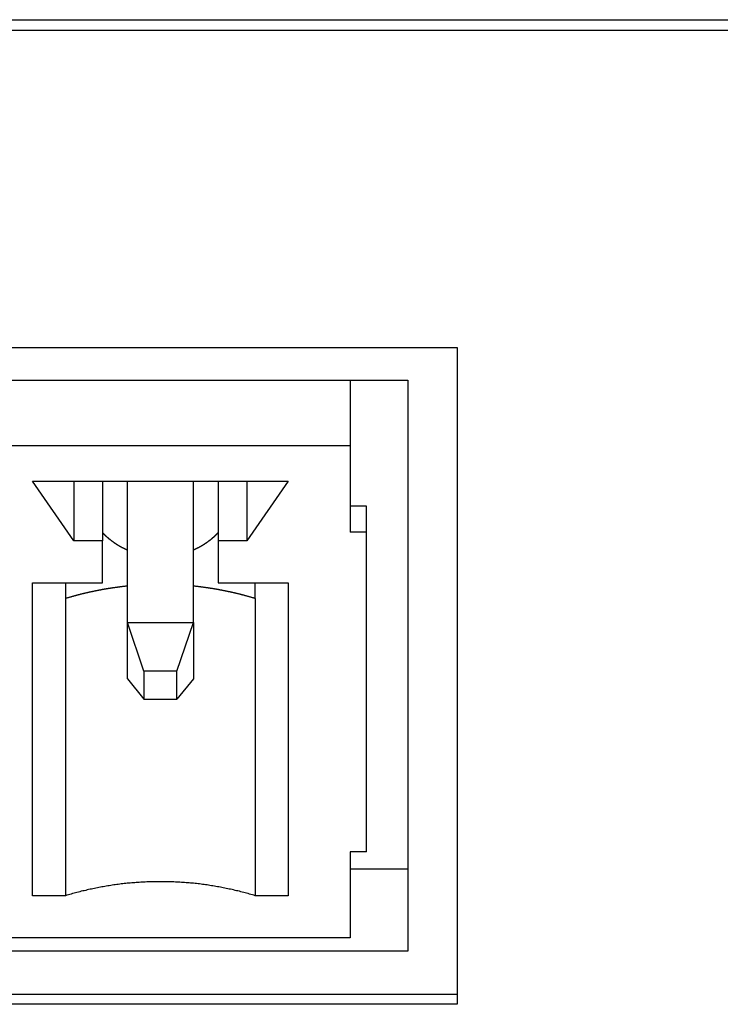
# Model space of a CAD drawing. Extents: x 1107 to 4046, y 937 to 3355.
# Tile 505 of 656: x 2221.02 to 2229.52, y 2637.49 to 2649.43. Entities that reach past the tile are written whole.
import ezdxf

# ---------------------------------------------------------------- set-up
doc = ezdxf.new("R2010")
doc.units = 0
doc.layers.add('KF_VIDA_L___C_REAR', color=7, linetype='CONTINUOUS')

# ---------------------------------------------------------------- blocks, each defined once
blk = doc.blocks.new('KF_VIDA_L___C_REAR')
at = {"layer": 'KF_VIDA_L___C_REAR'}
for p, q in [((-49, 960.219817), (49, 960.219817)), ((-49, 960.094817), (49, 960.094817)), ((14.65, 956.242676), (39.35, 956.242676)), ((39.35, 956.242676), (39.35, 948.275242)), ((15.25, 955.84806), (38.75, 955.84806)), ((38.05, 955.84806), (38.05, 955.049314)), ((38.75, 955.84806), (38.75, 948.919857)), ((38.05, 955.049314), (15.95, 955.049314)), ((38.05, 955.049314), (38.05, 954.00483)), ((34.7, 953.89825), (34.2, 954.622994)), ((34.2, 954.622994), (37.3, 954.622994)), ((34.7, 954.622994), (34.7, 953.89825)), ((35.05, 954.622994), (35.05, 953.89825)), ((35.35, 952.906528), (35.35, 954.622994)), ((36.15, 952.906528), (36.15, 954.622994)), ((36.45, 954.622994), (36.45, 953.89825)), ((37.3, 954.622994), (36.8, 953.89825)), ((36.8, 954.622994), (36.8, 953.89825)), ((38.25, 954.318329), (38.05, 954.318329)), ((38.25, 954.00483), (38.25, 954.318329)), ((35.05, 953.89825), (34.7, 953.89825)), ((35.05, 953.386666), (35.05, 953.89825)), ((36.8, 953.89825), (36.45, 953.89825)), ((36.45, 953.89825), (36.45, 953.386666)), ((38.25, 954.00483), (38.05, 954.00483)), ((38.25, 950.125317), (38.25, 954.00483)), ((34.2, 949.592417), (34.2, 953.386666)), ((34.2, 953.386666), (35.05, 953.386666)), ((34.6, 953.386666), (34.6, 953.197657)), ((36.45, 953.386666), (37.3, 953.386666)), ((36.9, 953.197657), (36.9, 953.386666)), ((37.3, 953.386666), (37.3, 949.592417)), ((34.6, 953.197657), (34.6, 949.592417)), ((36.9, 953.197657), (36.9, 949.592417)), ((35.35, 952.906528), (36.15, 952.906528)), ((35.55, 952.318001), (35.35, 952.906528)), ((35.35, 952.224416), (35.35, 952.906528)), ((35.95, 952.318001), (36.15, 952.906528)), ((36.15, 952.906528), (36.15, 952.224416)), ((35.35, 952.224416), (35.55, 951.976945)), ((35.95, 952.318001), (35.55, 952.318001)), ((35.55, 952.318001), (35.55, 951.976945)), ((35.95, 951.976945), (35.95, 952.318001)), ((36.15, 952.224416), (35.95, 951.976945)), ((35.55, 951.976945), (35.95, 951.976945)), ((38.05, 950.125317), (38.05, 949.080833)), ((38.25, 950.125317), (38.05, 950.125317)), ((38.05, 949.919857), (38.75, 949.919857)), ((34.6, 949.592417), (34.2, 949.592417)), ((37.3, 949.592417), (36.9, 949.592417)), ((38.05, 949.080833), (15.95, 949.080833)), ((38.75, 948.919857), (15.25, 948.919857)), ((14.65, 948.400242), (39.35, 948.400242)), ((39.35, 948.275242), (14.65, 948.275242))]:
    blk.add_line(p, q, dxfattribs=at)
for points in [[(35.35, 953.785, 0), (35.3482, 953.785, 0), (35.3464, 953.786, 0), (35.3446, 953.787, 0), (35.3428, 953.788, 0), (35.341, 953.789, 0), (35.3393, 953.789, 0), (35.3375, 953.79, 0), (35.3357, 953.791, 0), (35.3339, 953.792, 0), (35.3321, 953.793, 0), (35.3304, 953.793, 0), (35.3286, 953.794, 0), (35.3268, 953.795, 0), (35.3251, 953.796, 0), (35.3233, 953.797, 0), (35.3215, 953.798, 0), (35.3198, 953.798, 0), (35.318, 953.799, 0), (35.3162, 953.8, 0), (35.3145, 953.801, 0), (35.3127, 953.802, 0), (35.311, 953.803, 0), (35.3092, 953.804, 0), (35.3075, 953.804, 0), (35.3057, 953.805, 0), (35.304, 953.806, 0), (35.3022, 953.807, 0), (35.3005, 953.808, 0), (35.2987, 953.809, 0), (35.297, 953.81, 0), (35.2953, 953.811, 0), (35.2935, 953.812, 0), (35.2918, 953.812, 0), (35.2901, 953.813, 0), (35.2884, 953.814, 0), (35.2866, 953.815, 0), (35.2849, 953.816, 0), (35.2832, 953.817, 0), (35.2815, 953.818, 0), (35.2797, 953.819, 0), (35.278, 953.82, 0), (35.2763, 953.821, 0), (35.2746, 953.822, 0), (35.2729, 953.823, 0), (35.2712, 953.824, 0), (35.2695, 953.825, 0), (35.2678, 953.825, 0), (35.2661, 953.826, 0), (35.2644, 953.827, 0), (35.2627, 953.828, 0), (35.261, 953.829, 0), (35.2593, 953.83, 0), (35.2576, 953.831, 0), (35.2559, 953.832, 0), (35.2543, 953.833, 0), (35.2526, 953.834, 0), (35.2509, 953.835, 0), (35.2492, 953.836, 0), (35.2475, 953.837, 0), (35.2459, 953.838, 0), (35.2442, 953.839, 0), (35.2425, 953.84, 0), (35.2409, 953.841, 0), (35.2392, 953.842, 0), (35.2375, 953.843, 0), (35.2359, 953.844, 0), (35.2342, 953.845, 0), (35.2326, 953.846, 0), (35.2309, 953.847, 0), (35.2293, 953.848, 0), (35.2276, 953.849, 0), (35.226, 953.85, 0), (35.2243, 953.851, 0), (35.2227, 953.852, 0), (35.2211, 953.854, 0), (35.2194, 953.855, 0), (35.2178, 953.856, 0), (35.2162, 953.857, 0), (35.2145, 953.858, 0), (35.2129, 953.859, 0), (35.2113, 953.86, 0), (35.2097, 953.861, 0), (35.2081, 953.862, 0), (35.2064, 953.863, 0), (35.2048, 953.864, 0), (35.2032, 953.865, 0), (35.2016, 953.866, 0), (35.2, 953.867, 0), (35.1984, 953.869, 0), (35.1968, 953.87, 0), (35.1952, 953.871, 0), (35.1936, 953.872, 0), (35.192, 953.873, 0), (35.1904, 953.874, 0), (35.1888, 953.875, 0), (35.1873, 953.876, 0), (35.1857, 953.877, 0), (35.1841, 953.879, 0), (35.1825, 953.88, 0), (35.181, 953.881, 0), (35.1794, 953.882, 0), (35.1778, 953.883, 0), (35.1763, 953.884, 0), (35.1747, 953.885, 0), (35.1731, 953.887, 0), (35.1716, 953.888, 0), (35.17, 953.889, 0), (35.1685, 953.89, 0), (35.1669, 953.891, 0), (35.1654, 953.892, 0), (35.1638, 953.893, 0), (35.1623, 953.895, 0), (35.1607, 953.896, 0), (35.1592, 953.897, 0), (35.1577, 953.898, 0), (35.1562, 953.899, 0), (35.1546, 953.901, 0), (35.1531, 953.902, 0), (35.1516, 953.903, 0), (35.1501, 953.904, 0), (35.1485, 953.905, 0), (35.147, 953.907, 0), (35.1455, 953.908, 0), (35.144, 953.909, 0), (35.1425, 953.91, 0), (35.141, 953.911, 0), (35.1395, 953.913, 0), (35.138, 953.914, 0), (35.1365, 953.915, 0), (35.135, 953.916, 0), (35.1335, 953.918, 0), (35.1321, 953.919, 0), (35.1306, 953.92, 0), (35.1291, 953.921, 0), (35.1276, 953.922, 0), (35.1262, 953.924, 0), (35.1247, 953.925, 0), (35.1232, 953.926, 0), (35.1218, 953.928, 0), (35.1203, 953.929, 0), (35.1188, 953.93, 0), (35.1174, 953.931, 0), (35.1159, 953.933, 0), (35.1145, 953.934, 0), (35.113, 953.935, 0), (35.1116, 953.936, 0), (35.1102, 953.938, 0), (35.1087, 953.939, 0), (35.1073, 953.94, 0), (35.1059, 953.942, 0), (35.1044, 953.943, 0), (35.103, 953.944, 0), (35.1016, 953.945, 0), (35.1002, 953.947, 0), (35.0988, 953.948, 0), (35.0973, 953.949, 0), (35.0959, 953.951, 0), (35.0945, 953.952, 0), (35.0931, 953.953, 0), (35.0917, 953.955, 0), (35.0903, 953.956, 0), (35.0889, 953.957, 0), (35.0876, 953.959, 0), (35.0862, 953.96, 0), (35.0848, 953.961, 0), (35.0834, 953.963, 0), (35.082, 953.964, 0), (35.0807, 953.965, 0), (35.0793, 953.967, 0), (35.0779, 953.968, 0), (35.0766, 953.969, 0), (35.0752, 953.971, 0), (35.0738, 953.972, 0), (35.0725, 953.973, 0), (35.0711, 953.975, 0), (35.0698, 953.976, 0), (35.0685, 953.978, 0), (35.0671, 953.979, 0), (35.0658, 953.98, 0), (35.0644, 953.982, 0), (35.0631, 953.983, 0), (35.0618, 953.985, 0), (35.0605, 953.986, 0), (35.0591, 953.987, 0), (35.0578, 953.989, 0), (35.0565, 953.99, 0), (35.0552, 953.992, 0), (35.0539, 953.993, 0), (35.0526, 953.994, 0), (35.0513, 953.996, 0), (35.05, 953.997, 0)], [(36.45, 953.997, 0), (36.4487, 953.996, 0), (36.4474, 953.994, 0), (36.4461, 953.993, 0), (36.4448, 953.992, 0), (36.4435, 953.99, 0), (36.4422, 953.989, 0), (36.4409, 953.987, 0), (36.4395, 953.986, 0), (36.4382, 953.985, 0), (36.4369, 953.983, 0), (36.4356, 953.982, 0), (36.4342, 953.98, 0), (36.4329, 953.979, 0), (36.4315, 953.978, 0), (36.4302, 953.976, 0), (36.4289, 953.975, 0), (36.4275, 953.973, 0), (36.4262, 953.972, 0), (36.4248, 953.971, 0), (36.4234, 953.969, 0), (36.4221, 953.968, 0), (36.4207, 953.967, 0), (36.4193, 953.965, 0), (36.418, 953.964, 0), (36.4166, 953.963, 0), (36.4152, 953.961, 0), (36.4138, 953.96, 0), (36.4124, 953.959, 0), (36.4111, 953.957, 0), (36.4097, 953.956, 0), (36.4083, 953.955, 0), (36.4069, 953.953, 0), (36.4055, 953.952, 0), (36.4041, 953.951, 0), (36.4027, 953.949, 0), (36.4012, 953.948, 0), (36.3998, 953.947, 0), (36.3984, 953.945, 0), (36.397, 953.944, 0), (36.3956, 953.943, 0), (36.3941, 953.942, 0), (36.3927, 953.94, 0), (36.3913, 953.939, 0), (36.3898, 953.938, 0), (36.3884, 953.936, 0), (36.387, 953.935, 0), (36.3855, 953.934, 0), (36.3841, 953.933, 0), (36.3826, 953.931, 0), (36.3812, 953.93, 0), (36.3797, 953.929, 0), (36.3782, 953.928, 0), (36.3768, 953.926, 0), (36.3753, 953.925, 0), (36.3738, 953.924, 0), (36.3724, 953.922, 0), (36.3709, 953.921, 0), (36.3694, 953.92, 0), (36.3679, 953.919, 0), (36.3665, 953.918, 0), (36.365, 953.916, 0), (36.3635, 953.915, 0), (36.362, 953.914, 0), (36.3605, 953.913, 0), (36.359, 953.911, 0), (36.3575, 953.91, 0), (36.356, 953.909, 0), (36.3545, 953.908, 0), (36.353, 953.907, 0), (36.3515, 953.905, 0), (36.3499, 953.904, 0), (36.3484, 953.903, 0), (36.3469, 953.902, 0), (36.3454, 953.901, 0), (36.3438, 953.899, 0), (36.3423, 953.898, 0), (36.3408, 953.897, 0), (36.3393, 953.896, 0), (36.3377, 953.895, 0), (36.3362, 953.893, 0), (36.3346, 953.892, 0), (36.3331, 953.891, 0), (36.3315, 953.89, 0), (36.33, 953.889, 0), (36.3284, 953.888, 0), (36.3269, 953.887, 0), (36.3253, 953.885, 0), (36.3237, 953.884, 0), (36.3222, 953.883, 0), (36.3206, 953.882, 0), (36.319, 953.881, 0), (36.3175, 953.88, 0), (36.3159, 953.879, 0), (36.3143, 953.877, 0), (36.3127, 953.876, 0), (36.3112, 953.875, 0), (36.3096, 953.874, 0), (36.308, 953.873, 0), (36.3064, 953.872, 0), (36.3048, 953.871, 0), (36.3032, 953.87, 0), (36.3016, 953.869, 0), (36.3, 953.867, 0), (36.2984, 953.866, 0), (36.2968, 953.865, 0), (36.2952, 953.864, 0), (36.2936, 953.863, 0), (36.2919, 953.862, 0), (36.2903, 953.861, 0), (36.2887, 953.86, 0), (36.2871, 953.859, 0), (36.2855, 953.858, 0), (36.2838, 953.857, 0), (36.2822, 953.856, 0), (36.2806, 953.855, 0), (36.2789, 953.854, 0), (36.2773, 953.852, 0), (36.2757, 953.851, 0), (36.274, 953.85, 0), (36.2724, 953.849, 0), (36.2707, 953.848, 0), (36.2691, 953.847, 0), (36.2674, 953.846, 0), (36.2658, 953.845, 0), (36.2641, 953.844, 0), (36.2625, 953.843, 0), (36.2608, 953.842, 0), (36.2591, 953.841, 0), (36.2575, 953.84, 0), (36.2558, 953.839, 0), (36.2541, 953.838, 0), (36.2525, 953.837, 0), (36.2508, 953.836, 0), (36.2491, 953.835, 0), (36.2474, 953.834, 0), (36.2457, 953.833, 0), (36.2441, 953.832, 0), (36.2424, 953.831, 0), (36.2407, 953.83, 0), (36.239, 953.829, 0), (36.2373, 953.828, 0), (36.2356, 953.827, 0), (36.2339, 953.826, 0), (36.2322, 953.825, 0), (36.2305, 953.825, 0), (36.2288, 953.824, 0), (36.2271, 953.823, 0), (36.2254, 953.822, 0), (36.2237, 953.821, 0), (36.222, 953.82, 0), (36.2203, 953.819, 0), (36.2185, 953.818, 0), (36.2168, 953.817, 0), (36.2151, 953.816, 0), (36.2134, 953.815, 0), (36.2116, 953.814, 0), (36.2099, 953.813, 0), (36.2082, 953.812, 0), (36.2065, 953.812, 0), (36.2047, 953.811, 0), (36.203, 953.81, 0), (36.2013, 953.809, 0), (36.1995, 953.808, 0), (36.1978, 953.807, 0), (36.196, 953.806, 0), (36.1943, 953.805, 0), (36.1925, 953.804, 0), (36.1908, 953.804, 0), (36.189, 953.803, 0), (36.1873, 953.802, 0), (36.1855, 953.801, 0), (36.1838, 953.8, 0), (36.182, 953.799, 0), (36.1802, 953.798, 0), (36.1785, 953.798, 0), (36.1767, 953.797, 0), (36.1749, 953.796, 0), (36.1732, 953.795, 0), (36.1714, 953.794, 0), (36.1696, 953.793, 0), (36.1679, 953.793, 0), (36.1661, 953.792, 0), (36.1643, 953.791, 0), (36.1625, 953.79, 0), (36.1607, 953.789, 0), (36.159, 953.789, 0), (36.1572, 953.788, 0), (36.1554, 953.787, 0), (36.1536, 953.786, 0), (36.1518, 953.785, 0), (36.15, 953.785, 0)], [(35.35, 953.348, 0), (35.344, 953.347, 0), (35.338, 953.347, 0), (35.332, 953.346, 0), (35.326, 953.346, 0), (35.3201, 953.345, 0), (35.3141, 953.344, 0), (35.3081, 953.344, 0), (35.3021, 953.343, 0), (35.2961, 953.342, 0), (35.2902, 953.342, 0), (35.2842, 953.341, 0), (35.2782, 953.34, 0), (35.2722, 953.339, 0), (35.2663, 953.339, 0), (35.2603, 953.338, 0), (35.2543, 953.337, 0), (35.2484, 953.337, 0), (35.2424, 953.336, 0), (35.2364, 953.335, 0), (35.2305, 953.334, 0), (35.2245, 953.333, 0), (35.2185, 953.333, 0), (35.2126, 953.332, 0), (35.2066, 953.331, 0), (35.2007, 953.33, 0), (35.1947, 953.329, 0), (35.1888, 953.328, 0), (35.1828, 953.328, 0), (35.1769, 953.327, 0), (35.1709, 953.326, 0), (35.165, 953.325, 0), (35.159, 953.324, 0), (35.1531, 953.323, 0), (35.1472, 953.322, 0), (35.1412, 953.321, 0), (35.1353, 953.321, 0), (35.1294, 953.32, 0), (35.1234, 953.319, 0), (35.1175, 953.318, 0), (35.1116, 953.317, 0), (35.1057, 953.316, 0), (35.0997, 953.315, 0), (35.0938, 953.314, 0), (35.0879, 953.313, 0), (35.082, 953.312, 0), (35.0761, 953.311, 0), (35.0702, 953.31, 0), (35.0642, 953.309, 0), (35.0583, 953.308, 0), (35.0524, 953.307, 0), (35.0465, 953.306, 0), (35.0406, 953.305, 0), (35.0347, 953.303, 0), (35.0288, 953.302, 0), (35.0229, 953.301, 0), (35.017, 953.3, 0), (35.0112, 953.299, 0), (35.0053, 953.298, 0), (34.9994, 953.297, 0), (34.9935, 953.296, 0), (34.9876, 953.295, 0), (34.9817, 953.293, 0), (34.9759, 953.292, 0), (34.97, 953.291, 0), (34.9641, 953.29, 0), (34.9583, 953.289, 0), (34.9524, 953.287, 0), (34.9465, 953.286, 0), (34.9407, 953.285, 0), (34.9348, 953.284, 0), (34.929, 953.283, 0), (34.9231, 953.281, 0), (34.9172, 953.28, 0), (34.9114, 953.279, 0), (34.9056, 953.278, 0), (34.8997, 953.276, 0), (34.8939, 953.275, 0), (34.888, 953.274, 0), (34.8822, 953.272, 0), (34.8764, 953.271, 0), (34.8705, 953.27, 0), (34.8647, 953.268, 0), (34.8589, 953.267, 0), (34.8531, 953.266, 0), (34.8473, 953.264, 0), (34.8414, 953.263, 0), (34.8356, 953.262, 0), (34.8298, 953.26, 0), (34.824, 953.259, 0), (34.8182, 953.257, 0), (34.8124, 953.256, 0), (34.8066, 953.255, 0), (34.8008, 953.253, 0), (34.795, 953.252, 0), (34.7892, 953.25, 0), (34.7834, 953.249, 0), (34.7777, 953.247, 0), (34.7719, 953.246, 0), (34.7661, 953.244, 0), (34.7603, 953.243, 0), (34.7546, 953.241, 0), (34.7488, 953.24, 0), (34.743, 953.238, 0), (34.7373, 953.237, 0), (34.7315, 953.235, 0), (34.7258, 953.234, 0), (34.72, 953.232, 0), (34.7143, 953.231, 0), (34.7085, 953.229, 0), (34.7028, 953.228, 0), (34.697, 953.226, 0), (34.6913, 953.224, 0), (34.6856, 953.223, 0), (34.6798, 953.221, 0), (34.6741, 953.22, 0), (34.6684, 953.218, 0), (34.6627, 953.216, 0), (34.657, 953.215, 0), (34.6512, 953.213, 0), (34.6455, 953.211, 0), (34.6398, 953.21, 0), (34.6341, 953.208, 0), (34.6284, 953.206, 0), (34.6227, 953.205, 0), (34.6171, 953.203, 0), (34.6114, 953.201, 0), (34.6057, 953.199, 0), (34.6, 953.198, 0)], [(36.9, 953.198, 0), (36.8943, 953.199, 0), (36.8886, 953.201, 0), (36.8829, 953.203, 0), (36.8773, 953.205, 0), (36.8716, 953.206, 0), (36.8659, 953.208, 0), (36.8602, 953.21, 0), (36.8545, 953.211, 0), (36.8488, 953.213, 0), (36.843, 953.215, 0), (36.8373, 953.216, 0), (36.8316, 953.218, 0), (36.8259, 953.22, 0), (36.8202, 953.221, 0), (36.8144, 953.223, 0), (36.8087, 953.224, 0), (36.803, 953.226, 0), (36.7972, 953.228, 0), (36.7915, 953.229, 0), (36.7857, 953.231, 0), (36.78, 953.232, 0), (36.7742, 953.234, 0), (36.7685, 953.235, 0), (36.7627, 953.237, 0), (36.757, 953.238, 0), (36.7512, 953.24, 0), (36.7454, 953.241, 0), (36.7397, 953.243, 0), (36.7339, 953.244, 0), (36.7281, 953.246, 0), (36.7223, 953.247, 0), (36.7166, 953.249, 0), (36.7108, 953.25, 0), (36.705, 953.252, 0), (36.6992, 953.253, 0), (36.6934, 953.255, 0), (36.6876, 953.256, 0), (36.6818, 953.257, 0), (36.676, 953.259, 0), (36.6702, 953.26, 0), (36.6644, 953.262, 0), (36.6586, 953.263, 0), (36.6527, 953.264, 0), (36.6469, 953.266, 0), (36.6411, 953.267, 0), (36.6353, 953.268, 0), (36.6295, 953.27, 0), (36.6236, 953.271, 0), (36.6178, 953.272, 0), (36.612, 953.274, 0), (36.6061, 953.275, 0), (36.6003, 953.276, 0), (36.5944, 953.278, 0), (36.5886, 953.279, 0), (36.5828, 953.28, 0), (36.5769, 953.281, 0), (36.571, 953.283, 0), (36.5652, 953.284, 0), (36.5593, 953.285, 0), (36.5535, 953.286, 0), (36.5476, 953.287, 0), (36.5417, 953.289, 0), (36.5359, 953.29, 0), (36.53, 953.291, 0), (36.5241, 953.292, 0), (36.5183, 953.293, 0), (36.5124, 953.295, 0), (36.5065, 953.296, 0), (36.5006, 953.297, 0), (36.4947, 953.298, 0), (36.4888, 953.299, 0), (36.483, 953.3, 0), (36.4771, 953.301, 0), (36.4712, 953.302, 0), (36.4653, 953.303, 0), (36.4594, 953.305, 0), (36.4535, 953.306, 0), (36.4476, 953.307, 0), (36.4417, 953.308, 0), (36.4358, 953.309, 0), (36.4298, 953.31, 0), (36.4239, 953.311, 0), (36.418, 953.312, 0), (36.4121, 953.313, 0), (36.4062, 953.314, 0), (36.4003, 953.315, 0), (36.3943, 953.316, 0), (36.3884, 953.317, 0), (36.3825, 953.318, 0), (36.3766, 953.319, 0), (36.3706, 953.32, 0), (36.3647, 953.321, 0), (36.3588, 953.321, 0), (36.3528, 953.322, 0), (36.3469, 953.323, 0), (36.341, 953.324, 0), (36.335, 953.325, 0), (36.3291, 953.326, 0), (36.3231, 953.327, 0), (36.3172, 953.328, 0), (36.3112, 953.328, 0), (36.3053, 953.329, 0), (36.2993, 953.33, 0), (36.2934, 953.331, 0), (36.2874, 953.332, 0), (36.2815, 953.333, 0), (36.2755, 953.333, 0), (36.2695, 953.334, 0), (36.2636, 953.335, 0), (36.2576, 953.336, 0), (36.2516, 953.337, 0), (36.2457, 953.337, 0), (36.2397, 953.338, 0), (36.2337, 953.339, 0), (36.2278, 953.339, 0), (36.2218, 953.34, 0), (36.2158, 953.341, 0), (36.2098, 953.342, 0), (36.2039, 953.342, 0), (36.1979, 953.343, 0), (36.1919, 953.344, 0), (36.1859, 953.344, 0), (36.1799, 953.345, 0), (36.174, 953.346, 0), (36.168, 953.346, 0), (36.162, 953.347, 0), (36.156, 953.347, 0), (36.15, 953.348, 0)], [(36.9, 949.592, 0), (36.8827, 949.598, 0), (36.8654, 949.603, 0), (36.8481, 949.608, 0), (36.8307, 949.613, 0), (36.8133, 949.618, 0), (36.7959, 949.623, 0), (36.7784, 949.627, 0), (36.761, 949.632, 0), (36.7434, 949.637, 0), (36.7259, 949.641, 0), (36.7083, 949.646, 0), (36.6907, 949.65, 0), (36.6731, 949.654, 0), (36.6554, 949.658, 0), (36.6377, 949.663, 0), (36.62, 949.667, 0), (36.6023, 949.671, 0), (36.5845, 949.674, 0), (36.5668, 949.678, 0), (36.549, 949.682, 0), (36.5311, 949.686, 0), (36.5133, 949.689, 0), (36.4954, 949.693, 0), (36.4775, 949.696, 0), (36.4596, 949.699, 0), (36.4417, 949.702, 0), (36.4237, 949.706, 0), (36.4057, 949.709, 0), (36.3877, 949.712, 0), (36.3697, 949.714, 0), (36.3517, 949.717, 0), (36.3336, 949.72, 0), (36.3156, 949.723, 0), (36.2975, 949.725, 0), (36.2794, 949.728, 0), (36.2613, 949.73, 0), (36.2431, 949.732, 0), (36.225, 949.735, 0), (36.2068, 949.737, 0), (36.1887, 949.739, 0), (36.1705, 949.741, 0), (36.1523, 949.743, 0), (36.1341, 949.744, 0), (36.1159, 949.746, 0), (36.0976, 949.748, 0), (36.0794, 949.749, 0), (36.0612, 949.751, 0), (36.0429, 949.752, 0), (36.0246, 949.753, 0), (36.0064, 949.755, 0), (35.9881, 949.756, 0), (35.9698, 949.757, 0), (35.9515, 949.758, 0), (35.9332, 949.759, 0), (35.9149, 949.76, 0), (35.8966, 949.76, 0), (35.8783, 949.761, 0), (35.86, 949.761, 0), (35.8416, 949.762, 0), (35.8233, 949.762, 0), (35.805, 949.763, 0), (35.7867, 949.763, 0), (35.7683, 949.763, 0), (35.75, 949.763, 0), (35.7317, 949.763, 0), (35.7133, 949.763, 0), (35.695, 949.763, 0), (35.6767, 949.762, 0), (35.6584, 949.762, 0), (35.64, 949.761, 0), (35.6217, 949.761, 0), (35.6034, 949.76, 0), (35.5851, 949.76, 0), (35.5668, 949.759, 0), (35.5485, 949.758, 0), (35.5302, 949.757, 0), (35.5119, 949.756, 0), (35.4936, 949.755, 0), (35.4754, 949.753, 0), (35.4571, 949.752, 0), (35.4388, 949.751, 0), (35.4206, 949.749, 0), (35.4024, 949.748, 0), (35.3841, 949.746, 0), (35.3659, 949.744, 0), (35.3477, 949.743, 0), (35.3295, 949.741, 0), (35.3113, 949.739, 0), (35.2932, 949.737, 0), (35.275, 949.735, 0), (35.2569, 949.732, 0), (35.2387, 949.73, 0), (35.2206, 949.728, 0), (35.2025, 949.725, 0), (35.1844, 949.723, 0), (35.1664, 949.72, 0), (35.1483, 949.717, 0), (35.1303, 949.714, 0), (35.1123, 949.712, 0), (35.0943, 949.709, 0), (35.0763, 949.706, 0), (35.0583, 949.702, 0), (35.0404, 949.699, 0), (35.0225, 949.696, 0), (35.0046, 949.693, 0), (34.9867, 949.689, 0), (34.9689, 949.686, 0), (34.951, 949.682, 0), (34.9332, 949.678, 0), (34.9155, 949.674, 0), (34.8977, 949.671, 0), (34.88, 949.667, 0), (34.8623, 949.663, 0), (34.8446, 949.658, 0), (34.8269, 949.654, 0), (34.8093, 949.65, 0), (34.7917, 949.646, 0), (34.7741, 949.641, 0), (34.7566, 949.637, 0), (34.739, 949.632, 0), (34.7216, 949.627, 0), (34.7041, 949.623, 0), (34.6867, 949.618, 0), (34.6693, 949.613, 0), (34.6519, 949.608, 0), (34.6346, 949.603, 0), (34.6173, 949.598, 0), (34.6, 949.592, 0)]]:
    blk.add_polyline3d(points, dxfattribs=at)

msp = doc.modelspace()

# ---------------------------------------------------------------- block references
at = {"layer": 'KF_VIDA_L___C_REAR'}
msp.add_blockref('KF_VIDA_L___C_REAR', (2186.979, 1689.213), dxfattribs=at)

doc.saveas('drawing.dxf')
